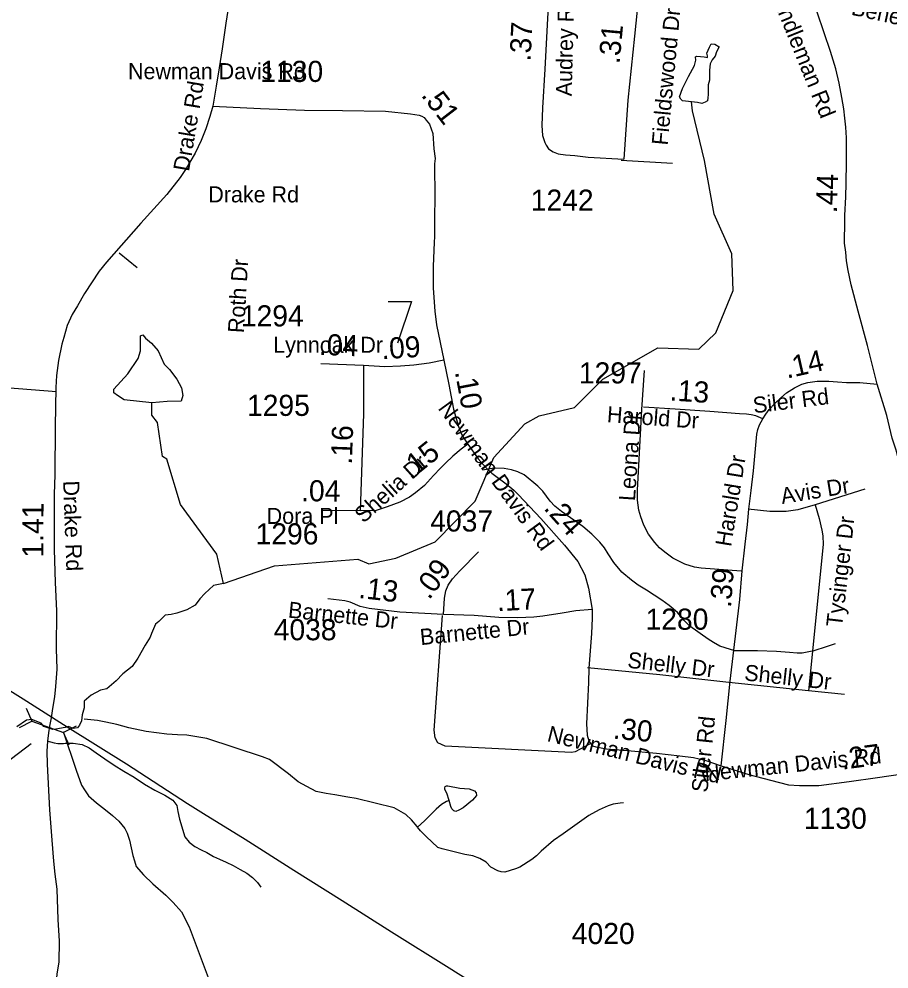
# Model space of a CAD drawing. Extents: x 1662474 to 1856135, y 779280 to 917889.
# Drawn here: x 1749116 to 1754264, y 805252 to 810871 of the extents above; entities that cross this region are included whole.
import ezdxf

# ---------------------------------------------------------------- set-up
doc = ezdxf.new("R2010")
doc.units = 0
for name, color, linetype in [('Exist Hydrographic Creek Single Shore', 7, 'Continuous'), ('Exist Hydrographic Misc Water Feature', 7, 'Continuous'), ('Exist Hydrographic Pond Under 1500 Sq Ft', 7, 'Continuous'), ('Exist Road Non-System Type 51', 7, 'Continuous'), ('Exist Road Non-System Type 51 Label', 7, 'Continuous'), ('Exist Road Secondary Mileage Hundredths English Label', 7, 'Continuous'), ('Exist Road Secondary Mileage Tenths English Label', 7, 'Continuous'), ('Exist Road Secondary Structure Pipe CELL', 7, 'Continuous'), ('Exist Road Secondary Structure Pipe Number Label', 7, 'Continuous'), ('Exist Road Secondary Type 51 Attributed', 7, 'Continuous'), ('Exist Road Secondary Type 51 Label', 7, 'Continuous'), ('Exist Road Secondary Type 51 Number Label', 7, 'Continuous'), ('Exist Utilities Electrical Transmission Line', 7, 'Continuous')]:
    doc.layers.add(name, color=color, linetype=linetype)

msp = doc.modelspace()

# ---------------------------------------------------------------- linework, layer by layer
at = {"layer": 'Exist Hydrographic Creek Single Shore'}
msp.add_lwpolyline([(1750326.8, 807531.6), (1750266.6, 807520.5), (1750215.2, 807473.5), (1750185.8, 807441.2), (1750157.9, 807404.5), (1750109.4, 807376.5), (1750049.2, 807356), (1750016.8, 807348.6), (1749980.1, 807344.2), (1749943.4, 807307.5), (1749924.3, 807291.3), (1749899.3, 807235.5), (1749892, 807215), (1749862.6, 807166.5), (1749818.5, 807090.1), (1749786.2, 807041.6), (1749730.4, 806997.5), (1749691.4, 806955.7), (1749635.6, 806908.7), (1749598.9, 806901.3), (1749543.1, 806871.9), (1749501.9, 806836.7), (1749501.9, 806795.5), (1749490.2, 806755.9), (1749485.8, 806719.2), (1749474, 806694.2), (1749462.3, 806678), (1749437.3, 806675.1), (1749409.4, 806685.4), (1749388.8, 806681), (1749333, 806670.7), (1749316.8, 806669.2), (1749262.5, 806685.4), (1749247.8, 806705.9), (1749192, 806726.5), (1749159.7, 806723.6), (1749103.1, 806684.6)], dxfattribs=at)
at = {"layer": 'Exist Hydrographic Misc Water Feature'}
for points in [[(1750326.8, 807531.6), (1750627.9, 807637.1), (1751120, 807676.3), (1751186, 807648.6), (1751344.9, 807681.5), (1751578.9, 807778.5), (1751814.9, 808019.9), (1751925, 808276.9), (1752110, 808476.7), (1752193.8, 808524.3), (1752403, 808572.5), (1752570.9, 808739.7), (1752897, 808926.7), (1753138.9, 808918.6), (1753240, 809015), (1753341.9, 809265.6), (1753335, 809482.4), (1753228.9, 809717.6), (1753173, 810033.9), (1753101, 810327.4), (1753095.4, 810380.8)], [(1750326.8, 807531.6), (1750286.9, 807706.4), (1750072, 807999.5), (1749991, 808267.1), (1749965.9, 808284), (1749935, 808484.9), (1749902, 808528.2), (1749902, 808600.4)], [(1753945.2, 807175.1), (1753892.9, 807157.5), (1753818.9, 807134.2), (1753750.8, 807120.6), (1753720.7, 807118.9), (1753674.7, 807123.3), (1753598.6, 807130), (1753486.7, 807132.8), (1753400.8, 807133.5), (1753352.8, 807134), (1753294.8, 807150.5), (1753263, 807160.7), (1753225, 807183), (1753193.3, 807203.3), (1753085.8, 807280.2), (1753050.1, 807314.5), (1753012.4, 807360.8), (1752962.8, 807401.2), (1752919.1, 807433.6), (1752829.5, 807492.3), (1752779.7, 807522.8), (1752739.9, 807551.1), (1752682.3, 807599.6), (1752634.9, 807656), (1752603.1, 807708.3), (1752581.4, 807742.4), (1752553.7, 807776.6), (1752506.1, 807823.1), (1752452.4, 807869.5), (1752327.1, 807958.6), (1752287.3, 807988.9), (1752259.7, 808019.2), (1752216.2, 808077.6), (1752186.3, 808107.8), (1752104.8, 808174.5), (1752067.1, 808192.8), (1752031, 808205.1), (1751987.1, 808211.4), (1751927.3, 808213.9), (1751859, 808202.5)], [(1751473.7, 806091.1), (1751471.6, 806095.1), (1751437.8, 806133.4), (1751404.2, 806165.7), (1751378.3, 806181.9), (1751336.5, 806204.3), (1751111, 806260.1), (1751060.9, 806268.5), (1750985.1, 806281.1), (1750933.2, 806289.6), (1750875.1, 806302.1), (1750819.4, 806330.5), (1750767.7, 806359), (1750710.1, 806405.5), (1750598.7, 806490.4), (1750556.7, 806506.7), (1750227.6, 806615.4), (1750109.7, 806634.4), (1750053.7, 806636.9), (1749989.7, 806641.4), (1749867.9, 806656.4), (1749766, 806677.3), (1749694, 806697.8), (1749630.3, 806712.4), (1749580.2, 806720.8), (1749502.3, 806729.4)], [(1749376.6, 806656.6), (1749453.9, 806427.8), (1749485.1, 806339.4), (1749502.9, 806311.3), (1749526.5, 806275.1), (1749574.3, 806234.7), (1749628, 806192.3), (1749669.6, 806160), (1749707.4, 806125.6), (1749741.2, 806083.3), (1749756.8, 806055.2), (1749770.5, 806013.1), (1749789.8, 805922.9), (1749799.4, 805890.8), (1749809.3, 805858.7), (1749853, 805808.3), (1749908.5, 805755.8), (1749983.8, 805689.2), (1750027.7, 805644.8), (1750077.1, 805590.4), (1750122.4, 805502), (1750175.3, 805359.5), (1750241.9, 805184.9), (1750258.5, 805144.4)], [(1751661.6, 806248.2), (1751644.9, 806241.7), (1751616.8, 806223.9), (1751584.6, 806196.2), (1751515.9, 806128.7), (1751473.7, 806091.1)], [(1752693.1, 806235.1), (1752673, 806233.3), (1752631, 806227.6), (1752602.9, 806215.8), (1752548.6, 806192.3), (1752488.5, 806158.8), (1752335.5, 806052), (1752279.1, 806012.4), (1752206.8, 805949.1), (1752178.5, 805921.2), (1752150.2, 805899.5), (1752079.8, 805854.1), (1752053.8, 805844.2), (1751991.5, 805824.7), (1751969.5, 805827), (1751949.6, 805833.1), (1751907.8, 805853.4), (1751880.1, 805883.7), (1751842.2, 805906), (1751802.2, 805920.4), (1751754.4, 805928.8), (1751620.7, 805961.8), (1751594.7, 805970.1), (1751525.2, 806034.6), (1751491.3, 806068.9), (1751473.7, 806091.1)]]:
    msp.add_lwpolyline(points, dxfattribs=at)
at = {"layer": 'Exist Hydrographic Pond Under 1500 Sq Ft'}
for points in [[(1753095.4, 810380.8), (1753043, 810387.4), (1753031.9, 810396.3), (1753024.1, 810410.8), (1753041.9, 810460.9), (1753077.6, 810530), (1753113.2, 810596.8), (1753121, 810628), (1753118.8, 810648), (1753126.6, 810650.3), (1753171.2, 810648), (1753190.1, 810642.5), (1753190.1, 810652.5), (1753185.7, 810669.2), (1753202.4, 810703.7), (1753211.3, 810723.8), (1753233.6, 810721.5), (1753259.2, 810705.9), (1753242.5, 810675.9), (1753234.7, 810650.3), (1753216.9, 810630.2), (1753206.8, 810606.8), (1753201.3, 810569), (1753201.3, 810508.8), (1753193.5, 810481), (1753193.5, 810456.5), (1753194.6, 810425.3), (1753192.3, 810404.1), (1753190.1, 810387.4), (1753176.7, 810379.6), (1753156.7, 810370.7), (1753131.1, 810377.4), (1753095.4, 810380.8)], [(1749902, 808600.4), (1749737.5, 808618.9), (1749699.4, 808643.4), (1749677.6, 808659.7), (1749677.6, 808681.4), (1749759.2, 808771.2), (1749821.9, 808863.7), (1749835.5, 808907.3), (1749835.5, 808945.4), (1749835.5, 808997.1), (1749849.1, 809002.5), (1749865.4, 808983.5), (1749900.8, 808953.5), (1749938.9, 808907.3), (1749974.3, 808828.4), (1750007, 808798.4), (1750050.6, 808741.3), (1750077.8, 808689.6), (1750085.9, 808643.4), (1750075.1, 808610.7), (1749993.4, 808608), (1749902, 808600.4)], [(1751661.6, 806248.2), (1751646.7, 806292.1), (1751635.1, 806313.7), (1751635.1, 806322.9), (1751638.2, 806331.4), (1751645.9, 806334.5), (1751653.6, 806334.5), (1751725.4, 806322.1), (1751779.4, 806316.7), (1751811, 806305.2), (1751821.1, 806292.8), (1751822.6, 806277.4), (1751799.5, 806251.2), (1751744.7, 806204.9), (1751718.4, 806190.3), (1751700.7, 806184.1), (1751688.4, 806187.2), (1751677.5, 806198.7), (1751672.1, 806211.9), (1751661.7, 806248.3)]]:
    msp.add_lwpolyline(points, dxfattribs=at)
at = {"layer": 'Exist Road Non-System Type 51'}
for p, q in [((1752679.9, 810035.8), (1752982.6, 810018.9)), ((1749707.9, 809488.2), (1749815.6, 809400.6)), ((1752801.6, 808561.8), (1752818.1, 808791.7)), ((1754120.4, 808089.4), (1753827.9, 807997.9)), ((1753788.1, 806896.4), (1753316.5, 806945.8)), ((1754000.2, 806875.4), (1753788.1, 806896.4))]:
    msp.add_line(p, q, dxfattribs=at)
for points in [[(1749338.1, 808665.9), (1748736.6, 808713.7), (1748800.4, 808377.2), (1748810.1, 808299.5), (1748809.5, 808221.1), (1748799, 808080.1)], [(1753390, 807604.5), (1753152.5, 807621.9), (1753113.4, 807628.7), (1753056.1, 807647.1), (1752984.8, 807682.5), (1752937, 807716.9), (1752906.9, 807743.1), (1752878.5, 807773.6), (1752841.8, 807824.5), (1752813.6, 807877.5), (1752794.8, 807925.8), (1752784, 807966.2), (1752776.4, 808024.8), (1752775.9, 808084.1), (1752801.6, 808561.8)], [(1753827.9, 807997.9), (1753724.1, 807967.8), (1753654.9, 807957.2), (1753558.5, 807958.1), (1753431, 807972.2)], [(1753827.9, 807997.9), (1753851.6, 807915.9), (1753867.6, 807848.1), (1753872.1, 807814.2), (1753873.8, 807763.6), (1753788.1, 806896.4)], [(1752494.8, 806583.6), (1752407.1, 806536.6), (1752385.9, 806531.9), (1751637.4, 806570.5), (1751593.8, 806589.9), (1751577.8, 806619.8), (1751573, 806663.4), (1751622.6, 807342.6)], [(1753316.5, 806945.8), (1752907.1, 806990.9), (1752479.9, 807033.4)], [(1749283.2, 806602.2), (1749295.2, 806597.6), (1749302.6, 806594.9), (1749324.1, 806589.1), (1749346.1, 806585.8), (1749368.4, 806585.1), (1749380.1, 806585.9), (1749389.8, 806586.8), (1749437.1, 806587.5), (1749489.5, 806578.7), (1749531.8, 806559.6), (1749572, 806530.4), (1749624.1, 806494.8), (1749679.6, 806456.9), (1749737.1, 806421), (1749796.8, 806385.5), (1749857.6, 806345.8), (1749920.4, 806310.1), (1749978.6, 806279.2), (1750026.4, 806250.2), (1750050.1, 806219.7), (1750056.2, 806182.6), (1750066.2, 806138.1), (1750097.6, 806034.2), (1750123.6, 806002.5), (1750156.1, 805976.1), (1750193.2, 805956.9), (1750227.5, 805941.2), (1750266.1, 805918), (1750301.6, 805900.4), (1750341.9, 805884.1), (1750383.6, 805863.9), (1750424.6, 805840.2), (1750463.1, 805817.9), (1750498.4, 805792.4), (1750527.6, 805762.7), (1750546.1, 805734.8)]]:
    msp.add_lwpolyline(points, dxfattribs=at)
at = {"layer": 'Exist Road Secondary Structure Pipe CELL'}
for p, q in [((1749159.2, 806794.5), (1749192.7, 806718.2)), ((1749118.3, 806680.7), (1749192.7, 806718.2)), ((1749192.7, 806718.2), (1749379.3, 806651.1)), ((1749453.7, 806688.6), (1749379.3, 806651.1)), ((1749412.7, 806574.8), (1749379.3, 806651.1))]:
    msp.add_line(p, q, dxfattribs=at)
at = {"layer": 'Exist Road Secondary Structure Pipe Number Label'}
msp.add_line((1749187.5, 806583.1), (1747566.9, 805348.9), dxfattribs=at)
at = {"layer": 'Exist Road Secondary Type 51 Attributed'}
for p, q in [((1751154.3, 808820.6), (1750902.2, 808830.7)), ((1751134.6, 807961.7), (1750913.9, 807963.9))]:
    msp.add_line(p, q, dxfattribs=at)
for points in [[(1750765.9, 812003.3), (1750712.2, 811882), (1750650, 811729), (1750554.8, 811502.1), (1750459.6, 811273.7), (1750413.9, 811158.1), (1750393, 811099.7), (1750376.4, 811042.6), (1750361.4, 810982.9), (1750350.7, 810921.1), (1750339.3, 810845.5), (1750317.2, 810695.3), (1750299.8, 810581.4), (1750282.5, 810474.1), (1750274.3, 810426.7), (1750262.7, 810356)], [(1752280.6, 811580), (1752270.5, 811337.2), (1752252.7, 811058.9), (1752238.4, 810798.4), (1752227.7, 810573.6), (1752213.4, 810345.3), (1752210.2, 810241.9), (1752213.4, 810181.1), (1752228.4, 810141.2), (1752235.4, 810124.4), (1752249.6, 810103.1), (1752276.2, 810084.9), (1752306.2, 810074.1), (1752349, 810067), (1752404.8, 810062.8), (1752483.2, 810054.4), (1752694.9, 810042.2)], [(1753104.5, 811553.8), (1753069.4, 811515.6), (1752933.8, 811390.7), (1752865.9, 811301.5), (1752823.1, 811237.3), (1752801.7, 811165.9), (1752783.8, 811069.6), (1752773.3, 810925.7), (1752773.1, 810923.3), (1752758.9, 810769.9), (1752719.6, 810391.6), (1752694.9, 810042.2)], [(1754193.6, 808710.9), (1754136.8, 808939.3), (1754082.2, 809142.6), (1754041.1, 809299.3), (1754022.2, 809383.3), (1754012.8, 809439.6), (1754008.2, 809491.6), (1754001.2, 809544.2), (1754001.1, 809575.4), (1754001, 809583.8), (1754001.9, 809637.7), (1754003.4, 809709.7), (1754008.1, 809820.1), (1754010.6, 809899.6), (1754013.2, 810023.9), (1754012.9, 810106), (1754011.8, 810168.1), (1754008.2, 810231.2), (1754003.7, 810284.4), (1753996.9, 810339.7), (1753985.8, 810406.6), (1753969.5, 810490.9), (1753948.6, 810576.7), (1753918.5, 810678.1), (1753880.4, 810788.8), (1753838.6, 810911.4)], [(1750262.7, 810356), (1750245, 810294), (1750220.5, 810220.6), (1750193.6, 810152.9), (1750158.5, 810077.5), (1750101.4, 809980.2), (1750068.6, 809932.6), (1749991.1, 809833.7), (1749836, 809663.9), (1749633.4, 809433), (1749590.6, 809379.7), (1749502.9, 809246.6), (1749463, 809174.2), (1749430.9, 809123.3), (1749400.2, 809058.7), (1749381.1, 808986.5), (1749368.5, 808948.4), (1749350.3, 808850.7), (1749338.1, 808762.9), (1749333.6, 808691.8), (1749334.7, 808691.7), (1749330.4, 808461.2), (1749328.2, 808175.4), (1749323.2, 808060.3), (1749323.3, 807933.6), (1749323.1, 807732.7), (1749330.5, 807537.8), (1749338.2, 807370), (1749335.2, 807145.9), (1749340.1, 807024.6), (1749332.7, 806922.1), (1749326.4, 806862.4), (1749314.6, 806793.3), (1749305.8, 806737.5), (1749297, 806689)], [(1750262.7, 810356), (1750544.3, 810341.7), (1750806.1, 810332.1), (1751029.9, 810329.9), (1751283.9, 810326.2), (1751433.3, 810309.4), (1751483.6, 810301.4), (1751498.9, 810295.7), (1751513.5, 810287.5), (1751525.3, 810273.5), (1751544.3, 810248.9), (1751565.6, 810194.5), (1751571.2, 810102.6), (1751578.9, 810045.2), (1751575.1, 810014.6), (1751573.7, 809977.5), (1751574.1, 809938.5), (1751577, 809888.7), (1751576.4, 809826.5), (1751575.4, 809685.8), (1751574.3, 809583.4), (1751572.1, 809550.2), (1751566.3, 809408), (1751566.3, 809279.3), (1751575.9, 809142.9), (1751585.5, 809062.3), (1751630.2, 808853.7)], [(1751154.3, 808820.6), (1751154.3, 808535.9), (1751134.6, 807961.7)], [(1751630.2, 808853.7), (1751542.5, 808835.7), (1751451.8, 808823.1), (1751373.6, 808818.1), (1751280.4, 808813.1), (1751154.3, 808820.6)], [(1751630.2, 808853.7), (1751658.5, 808709.8), (1751686.2, 808563.6), (1751716.5, 808460.3), (1751734.1, 808415), (1751756.8, 808379.7), (1751771.2, 808355.9)], [(1753517.5, 808506.1), (1753534.4, 808533.4), (1753555.4, 808561.8), (1753587.9, 808596.9), (1753623.4, 808630.3), (1753657.8, 808659.8), (1753705, 808689.4), (1753748.8, 808710.2), (1753784.8, 808721.3), (1753838.1, 808728.7), (1753907.5, 808729.6), (1753959.8, 808723.9), (1754012, 808721.1), (1754090.9, 808721.1), (1754193.6, 808710.9)], [(1754531, 807215.6), (1754513, 807313.7), (1754489.2, 807452.4), (1754453.1, 807675.4), (1754427.5, 807821.6), (1754411, 807900.1), (1754369.9, 808072.9), (1754306, 808320), (1754283.5, 808392.4), (1754251.8, 808525), (1754193.6, 808710.9)], [(1753517.5, 808506.1), (1753475.5, 808523.1), (1753447.7, 808529.9), (1753421.5, 808533.7), (1753379.6, 808536.5), (1753203.9, 808549.6), (1752998.4, 808563.3), (1752811.9, 808575.4)], [(1753270.2, 806454.1), (1753300.3, 806721), (1753323.6, 806954.8), (1753382.1, 807437.9), (1753395.2, 807607.1), (1753412.2, 807764.2), (1753427, 807880.9), (1753435.5, 807972.2), (1753448.3, 808082.6), (1753462, 808199), (1753478.3, 808372.3), (1753482.1, 808414.3), (1753488.6, 808443.4), (1753498.7, 808470.4), (1753517.5, 808506.1)], [(1751771.2, 808355.9), (1751732.4, 808325.8), (1751683.2, 808285.1), (1751640.3, 808244.4), (1751610.3, 808214.5), (1751569.6, 808171.6), (1751516, 808111.7), (1751462.4, 808068.8), (1751426, 808043.1), (1751370.3, 808013.1), (1751295.3, 807985.3), (1751228.9, 807963.9), (1751134.6, 807961.7)], [(1751771.2, 808355.9), (1751832.4, 808268.8), (1751883.3, 808213.6), (1751914.7, 808185.4), (1751999.2, 808122.4), (1752043.1, 808084.7), (1752071.6, 808056.8), (1752203.4, 807915.7), (1752344.5, 807758.9), (1752423, 807661.6), (1752463.8, 807583.2), (1752485.7, 807504.8), (1752507.5, 807377.6)], [(1751627, 807347.6), (1751632.9, 807444.6), (1751642.6, 807488.3), (1751654.7, 807522.4), (1751681.5, 807558.8), (1751725.3, 807607.4), (1751834.7, 807719.2)], [(1751627, 807347.6), (1751369.3, 807363.3), (1751188.4, 807383.4), (1751133.8, 807394.9), (1751076.4, 807420.7), (1751043.1, 807429.5), (1750942.8, 807441.6)], [(1752507.5, 807377.6), (1752410, 807369.5), (1752329.8, 807357.3), (1752215.5, 807337.9), (1752162, 807333), (1752067.1, 807328.2), (1751955.3, 807330.6), (1751809.4, 807342.8), (1751627, 807347.6)], [(1752507.5, 807377.6), (1752507.5, 807327.4), (1752503, 807236.2), (1752487, 807031.5), (1752485.2, 806947), (1752474.1, 806702.4), (1752478.5, 806635.6), (1752488.8, 806601.7), (1752498.1, 806586.4), (1752509.9, 806571.1), (1752529.7, 806566.5), (1752591.8, 806554.5), (1752715.8, 806544), (1752887.9, 806528.2), (1753027.1, 806511.6), (1753107.3, 806502), (1753174.1, 806487.7), (1753270.2, 806454.1)], [(1749297, 806689), (1749289.7, 806647.9), (1749285.3, 806599.4), (1749280.8, 806539.2), (1749282.3, 806462.8), (1749296.8, 806192.8), (1749309.2, 806014.4), (1749320.7, 805890.4), (1749328.8, 805812.9), (1749339.6, 805724), (1749345.2, 805544), (1749353.2, 805416), (1749351.2, 805292.6), (1749339.4, 805222.5), (1749334.9, 805174.7), (1749320.9, 805126.9), (1749305, 805085.3), (1749300.8, 805056.3), (1749280.1, 805019), (1749251, 804956.8), (1749231.3, 804912.7), (1749201.2, 804861.4), (1749092, 804685)], [(1753270.2, 806454.1), (1753435.1, 806403.1), (1753563.8, 806368), (1753669, 806340.7), (1753735.3, 806336.8), (1753848.3, 806336.8), (1754027.7, 806360.2), (1754195.3, 806383.6), (1754343.5, 806406.3), (1754530.5, 806418.6), (1754672.5, 806438.9)]]:
    msp.add_lwpolyline(points, dxfattribs=at)
at = {"layer": 'Exist Road Secondary Type 51 Label'}
msp.add_lwpolyline([(1751301, 809199.2), (1751437.8, 809199.2), (1751355.7, 808952.9)], dxfattribs=at)
msp.add_lwpolyline([(1751301, 809199.2), (1751437.8, 809199.2), (1751355.7, 808952.9)], dxfattribs=at)
at = {"layer": 'Exist Utilities Electrical Transmission Line'}
msp.add_lwpolyline([(1751974.9, 805059.3), (1751661.5, 805257.4), (1751320.5, 805469.8), (1751027.6, 805654), (1750742.7, 805834.7), (1750453.7, 806017.2), (1750208.6, 806169.9), (1750112.4, 806229.3), (1749752.8, 806463.4), (1749401.8, 806681.6), (1749140.9, 806848.1), (1748803.8, 807056.5)], dxfattribs=at)

# ---------------------------------------------------------------- texts
at = {"layer": 'Exist Road Non-System Type 51 Label'}
msp.add_text('Drake Rd', height=95, dxfattribs=at).set_placement((1750236.1, 809786.2))
for s, rotation, p in [('Roth Dr', 86.5822, (1750446.6, 809011.4)), ('Leona Dr', 86.1651, (1752760.8, 808017.7)), ('Avis Dr', 9.3061, (1753631.5, 808001.7)), ('Tysinger Dr', 83.4963, (1753986.2, 807271.6)), ('Shelly Dr', 353.4213, (1752713, 807034.3)), ('Shelly Dr', 353.6797, (1753404.7, 806959.4))]:
    msp.add_text(s, height=95, rotation=rotation, dxfattribs=at).set_placement(p)
at = {"layer": 'Exist Road Secondary Mileage Hundredths English Label'}
for s, rotation, p in [('.51', 307.6629, (1751491.8, 810419.1)), ('1.41', 89.9532, (1749260.6, 807685)), ('.30', 354.7609, (1752627.7, 806614.8))]:
    msp.add_text(s, height=125, rotation=rotation, dxfattribs=at).set_placement(p)
at = {"layer": 'Exist Road Secondary Mileage Tenths English Label'}
for s, rotation, p in [('.37', 87.2725, (1752143.2, 810619.1)), ('.31', 84.6828, (1752669.3, 810602.8)), ('.44', 88.1995, (1753955.7, 809720.9)), ('.04', 357.7105, (1750888.8, 808884.9)), ('.09', 3.6896, (1751263.6, 808857.9)), ('.14', 12.8101, (1753660.6, 808743.5)), ('.10', 280.7448, (1751694.5, 808784)), ('.13', 356.1857, (1752964.2, 808614.9)), ('.16', 88.0336, (1751085.6, 808234.1)), ('.15', 38.6457, (1751433.7, 808142.7)), ('.04', 359.4441, (1750784.7, 808018.8)), ('.24', 312.0019, (1752216.5, 807974.6)), ('.09', 53.7325, (1751543.3, 807430.9)), ('.39', 85.5921, (1753328.8, 807386.1)), ('.13', 353.6631, (1751121.9, 807446.6)), ('.17', 2.9341, (1751946.3, 807367.9)), ('.27', 7.4276, (1753987.5, 806430.4))]:
    msp.add_text(s, height=125, rotation=rotation, dxfattribs=at).set_placement(p)
at = {"layer": 'Exist Road Secondary Type 51 Label'}
for s, rotation, p in [('Old Randleman Rd', 292.0213, (1753457.3, 811276.7)), ('Audrey Rd', 88.6685, (1752387.1, 810413)), ('Benedict Rd', 347.7361, (1754035.9, 810897)), ('Fieldswood Dr', 84.61, (1752954, 810121.1)), ('Drake Rd', 80.4068, (1750121.5, 809965.6)), ('Siler Rd', 7.0738, (1753465.1, 808538.3)), ('Newman Davis Rd', 306.0045, (1751591.7, 808567.9)), ('Harold Dr', 355.8775, (1752593, 808486.9)), ('Shelia Dr', 41.9102, (1751154.1, 807884.6)), ('Harold Dr', 80.7206, (1753329.5, 807746)), ('Drake Rd', 272.0811, (1749376.8, 808139.2)), ('Barnette Dr', 353.896, (1750705.1, 807330.9)), ('Barnette Dr', 5.6741, (1751493.2, 807167.3)), ('Siler Rd', 84.1124, (1753189.6, 806292.9)), ('Newman Davis Rd', 346.1011, (1752236.2, 806600.2)), ('Newman Davis Rd', 5.8497, (1753176.5, 806361.8))]:
    msp.add_text(s, height=95, rotation=rotation, dxfattribs=at).set_placement(p)
for s, p in [('Newman Davis Rd', (1749761.1, 810515)), ('Lynnoak Dr', (1750620.4, 808896.5)), ('Dora Pl', (1750581.6, 807884.5))]:
    msp.add_text(s, height=95, dxfattribs=at).set_placement(p)
at = {"layer": 'Exist Road Secondary Type 51 Number Label'}
for s, p in [('1130', (1750543.9, 810498.7)), ('1242', (1752144.3, 809737.1)), ('1294', (1750428.7, 809052.6)), ('1297', (1752429, 808715.1)), ('1295', (1750465.2, 808523.3)), ('4037', (1751549.6, 807839.3)), ('1296', (1750515.9, 807762.9)), ('1280', (1752823.5, 807258.4)), ('4038', (1750623.2, 807196.2)), ('1130', (1753760.9, 806080.5)), ('4020', (1752387.4, 805399))]:
    msp.add_text(s, height=125, dxfattribs=at).set_placement(p)

doc.saveas('drawing.dxf')
